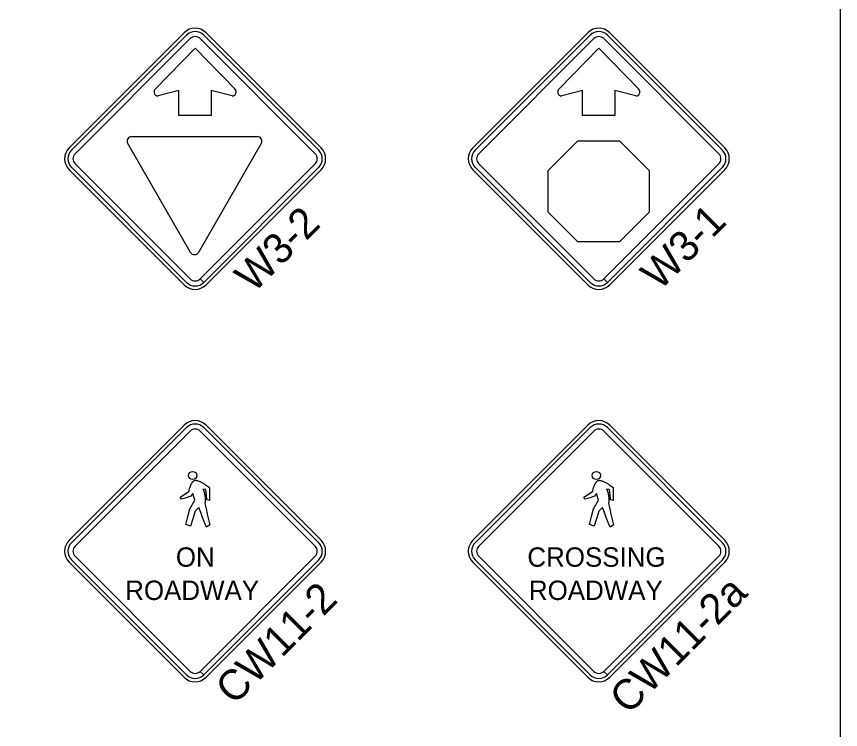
# Model space of a CAD drawing. Extents: x 1458 to 4498, y 17709 to 24109.
# Drawn here: x 4090.2 to 4498.4, y 22524.4 to 22877.5 of the extents above; entities that cross this region are included whole.
import ezdxf

# ---------------------------------------------------------------- set-up
doc = ezdxf.new("R2010")
doc.units = 0
doc.layers.add('P_TRAF_TCP_General', color=7, linetype='Continuous')

msp = doc.modelspace()

# ---------------------------------------------------------------- linework, layer by layer
at = {"layer": 'P_TRAF_TCP_General'}
for p, q in [((4173.24, 22869.5), (4116.24, 22812.5)), ((4174.43, 22868.32), (4117.42, 22811.31)), ((4239.91, 22811.31), (4182.91, 22868.32)), ((4241.1, 22812.5), (4184.09, 22869.5)), ((4373.24, 22869.5), (4316.24, 22812.5)), ((4374.43, 22868.32), (4317.42, 22811.31)), ((4439.91, 22811.31), (4382.91, 22868.32)), ((4441.1, 22812.5), (4384.09, 22869.5)), ((4119.19, 22809.54), (4176.19, 22866.55)), ((4181.14, 22866.55), (4238.15, 22809.54)), ((4319.19, 22809.54), (4376.19, 22866.55)), ((4381.14, 22866.55), (4438.15, 22809.54)), ((4158.89, 22841.59), (4178.67, 22861.87)), ((4178.67, 22861.87), (4198.45, 22841.59)), ((4358.88, 22841.59), (4378.67, 22861.87)), ((4378.67, 22861.87), (4398.45, 22841.59)), ((4158.98, 22841.68), (4158.89, 22841.59)), ((4170.67, 22840.83), (4160.3, 22838.17)), ((4170.67, 22828.43), (4170.67, 22840.83)), ((4197.04, 22838.17), (4186.67, 22840.83)), ((4186.67, 22840.83), (4186.67, 22828.43)), ((4358.98, 22841.68), (4358.88, 22841.59)), ((4370.67, 22840.83), (4360.3, 22838.17)), ((4370.67, 22828.43), (4370.67, 22840.83)), ((4397.03, 22838.17), (4386.66, 22840.83)), ((4386.66, 22840.83), (4386.66, 22828.43)), ((4178.67, 22828.43), (4170.67, 22828.43)), ((4186.67, 22828.43), (4178.67, 22828.43)), ((4378.67, 22828.43), (4370.67, 22828.43)), ((4386.66, 22828.43), (4378.67, 22828.43)), ((4176.42, 22760.73), (4145.26, 22814.7)), ((4147.2, 22818.07), (4209.53, 22818.07)), ((4211.47, 22814.7), (4180.31, 22760.73)), ((4211.47, 22814.7), (4211.47, 22814.7)), ((4117.42, 22802.83), (4174.43, 22745.82)), ((4176.19, 22747.59), (4119.19, 22804.6)), ((4238.15, 22804.6), (4181.16, 22747.61)), ((4182.93, 22745.84), (4239.91, 22802.83)), ((4317.42, 22802.83), (4374.43, 22745.82)), ((4376.19, 22747.59), (4319.19, 22804.6)), ((4438.15, 22804.6), (4381.16, 22747.61)), ((4382.93, 22745.84), (4439.91, 22802.83)), ((4116.24, 22801.65), (4173.24, 22744.64)), ((4184.09, 22744.64), (4241.1, 22801.65)), ((4316.24, 22801.65), (4373.24, 22744.64)), ((4384.09, 22744.64), (4441.1, 22801.65)), ((4182.91, 22745.82), (4181.14, 22747.59)), ((4182.91, 22745.82), (4181.14, 22747.59)), ((4181.16, 22747.61), (4182.93, 22745.84)), ((4181.16, 22747.61), (4182.93, 22745.84)), ((4382.91, 22745.82), (4381.14, 22747.59)), ((4382.91, 22745.82), (4381.14, 22747.59)), ((4381.16, 22747.61), (4382.93, 22745.84)), ((4381.16, 22747.61), (4382.93, 22745.84)), ((4173.24, 22675.15), (4116.24, 22618.14)), ((4174.43, 22673.96), (4117.42, 22616.96)), ((4119.19, 22615.19), (4176.19, 22672.2)), ((4181.14, 22672.2), (4238.15, 22615.19)), ((4239.91, 22616.96), (4182.91, 22673.96)), ((4241.1, 22618.14), (4184.09, 22675.15)), ((4373.24, 22675.15), (4316.24, 22618.14)), ((4374.43, 22673.96), (4317.42, 22616.96)), ((4319.19, 22615.19), (4376.19, 22672.2)), ((4381.14, 22672.2), (4438.15, 22615.19)), ((4439.91, 22616.96), (4382.91, 22673.96)), ((4441.1, 22618.14), (4384.09, 22675.15)), ((4176.19, 22553.24), (4119.19, 22610.24)), ((4238.15, 22610.24), (4181.16, 22553.25)), ((4376.19, 22553.24), (4319.19, 22610.24)), ((4438.15, 22610.24), (4381.16, 22553.25)), ((4116.24, 22607.29), (4173.24, 22550.29)), ((4117.42, 22608.48), (4174.43, 22551.47)), ((4182.93, 22551.49), (4239.91, 22608.48)), ((4184.09, 22550.29), (4241.1, 22607.29)), ((4316.24, 22607.29), (4373.24, 22550.29)), ((4317.42, 22608.48), (4374.43, 22551.47)), ((4382.93, 22551.49), (4439.91, 22608.48)), ((4384.09, 22550.29), (4441.1, 22607.29)), ((4182.91, 22551.47), (4181.14, 22553.24)), ((4182.91, 22551.47), (4181.14, 22553.24)), ((4181.16, 22553.25), (4182.93, 22551.49)), ((4181.16, 22553.25), (4182.93, 22551.49)), ((4382.91, 22551.47), (4381.14, 22553.24)), ((4382.91, 22551.47), (4381.14, 22553.24)), ((4381.16, 22553.25), (4382.93, 22551.49)), ((4381.16, 22553.25), (4382.93, 22551.49))]:
    msp.add_line(p, q, dxfattribs=at)
for points in [[(4498.44, 24109.14), (1458.44, 24109.14), (1458.44, 22109.14), (4498.44, 22109.14)], [(4353.59, 22801.33), (4368.25, 22815.99), (4388.98, 22815.99), (4403.63, 22801.33), (4403.63, 22780.6), (4388.98, 22765.94), (4368.25, 22765.94), (4353.59, 22780.6)], [(4171.33, 22639.48), (4175.58, 22642.31), (4175.68, 22642.74), (4175.84, 22643.38), (4175.95, 22643.75), (4176.07, 22644.15), (4176.21, 22644.56), (4176.36, 22644.99), (4176.53, 22645.41), (4176.72, 22645.83), (4176.92, 22646.22), (4177.03, 22646.42), (4177.15, 22646.6), (4177.27, 22646.77), (4177.39, 22646.94), (4177.52, 22647.09), (4177.64, 22647.24), (4177.78, 22647.37), (4177.92, 22647.49), (4178.07, 22647.59), (4178.22, 22647.68), (4178.3, 22647.72), (4178.39, 22647.76), (4178.57, 22647.82), (4178.78, 22647.85), (4179.01, 22647.84), (4179.13, 22647.84), (4179.26, 22647.82), (4179.52, 22647.77), (4179.8, 22647.7), (4180.09, 22647.61), (4180.7, 22647.38), (4181.33, 22647.1), (4181.65, 22646.94), (4181.98, 22646.77), (4182.62, 22646.42), (4183.25, 22646.04), (4183.84, 22645.68), (4184.38, 22645.33), (4184.86, 22645.01), (4185.57, 22644.52), (4185.84, 22644.32), (4185.84, 22641.11), (4185.84, 22637.91), (4184.54, 22638.13), (4184.29, 22640.69), (4184.04, 22643.25), (4182.57, 22643.54), (4182.77, 22643.03), (4182.95, 22642.52), (4183.1, 22642.01), (4183.25, 22641.51), (4183.37, 22641.01), (4183.47, 22640.53), (4183.56, 22640.06), (4183.63, 22639.59), (4183.68, 22639.13), (4183.71, 22638.7), (4183.71, 22638.27), (4183.71, 22638.06), (4183.7, 22637.86), (4183.66, 22637.47), (4183.61, 22637.09), (4183.52, 22636.73), (4183.42, 22636.39), (4184.07, 22633.75), (4184.72, 22631.1), (4185.36, 22628.46), (4186.01, 22625.82), (4184.27, 22624.58), (4183.32, 22627.03), (4182.38, 22629.47), (4181.44, 22631.92), (4180.5, 22634.37), (4178.75, 22632.51), (4177.54, 22628.83), (4176.34, 22625.14), (4174.03, 22625.99), (4175.07, 22629.87), (4176.11, 22633.74), (4178.53, 22638.08), (4177.6, 22641.27), (4176.62, 22639.99), (4174.31, 22639.23), (4172, 22638.47), (4171.33, 22639.48)], [(4171.33, 22639.48), (4175.58, 22642.31), (4175.68, 22642.74), (4175.84, 22643.38), (4175.95, 22643.75), (4176.07, 22644.15), (4176.21, 22644.56), (4176.36, 22644.99), (4176.53, 22645.41), (4176.72, 22645.83), (4176.92, 22646.22), (4177.03, 22646.42), (4177.15, 22646.6), (4177.27, 22646.77), (4177.39, 22646.94), (4177.52, 22647.09), (4177.64, 22647.24), (4177.78, 22647.37), (4177.92, 22647.49), (4178.07, 22647.59), (4178.22, 22647.68), (4178.3, 22647.72), (4178.39, 22647.76), (4178.57, 22647.82), (4178.78, 22647.85), (4179.01, 22647.84), (4179.13, 22647.84), (4179.26, 22647.82), (4179.52, 22647.77), (4179.8, 22647.7), (4180.09, 22647.61), (4180.7, 22647.38), (4181.33, 22647.1), (4181.65, 22646.94), (4181.98, 22646.77), (4182.62, 22646.42), (4183.25, 22646.04), (4183.84, 22645.68), (4184.38, 22645.33), (4184.86, 22645.01), (4185.57, 22644.52), (4185.84, 22644.32), (4185.84, 22641.11), (4185.84, 22637.91), (4184.54, 22638.13), (4184.29, 22640.69), (4184.04, 22643.25), (4182.57, 22643.54), (4182.77, 22643.03), (4182.95, 22642.52), (4183.1, 22642.01), (4183.25, 22641.51), (4183.37, 22641.01), (4183.47, 22640.53), (4183.56, 22640.06), (4183.63, 22639.59), (4183.68, 22639.13), (4183.71, 22638.7), (4183.71, 22638.27), (4183.71, 22638.06), (4183.7, 22637.86), (4183.66, 22637.47), (4183.61, 22637.09), (4183.52, 22636.73), (4183.42, 22636.39), (4184.07, 22633.75), (4184.72, 22631.1), (4185.36, 22628.46), (4186.01, 22625.82), (4184.27, 22624.58), (4183.32, 22627.03), (4182.38, 22629.47), (4181.44, 22631.92), (4180.5, 22634.37), (4178.75, 22632.51), (4177.54, 22628.83), (4176.34, 22625.14), (4174.03, 22625.99), (4175.07, 22629.87), (4176.11, 22633.74), (4178.53, 22638.08), (4177.6, 22641.27), (4176.62, 22639.99), (4174.31, 22639.23), (4172, 22638.47), (4171.33, 22639.48)], [(4171.33, 22639.48), (4175.58, 22642.31), (4175.68, 22642.74), (4175.84, 22643.38), (4175.95, 22643.75), (4176.07, 22644.15), (4176.21, 22644.56), (4176.36, 22644.99), (4176.53, 22645.41), (4176.72, 22645.83), (4176.92, 22646.22), (4177.03, 22646.42), (4177.15, 22646.6), (4177.27, 22646.77), (4177.39, 22646.94), (4177.52, 22647.09), (4177.64, 22647.24), (4177.78, 22647.37), (4177.92, 22647.49), (4178.07, 22647.59), (4178.22, 22647.68), (4178.3, 22647.72), (4178.39, 22647.76), (4178.57, 22647.82), (4178.78, 22647.85), (4179.01, 22647.84), (4179.13, 22647.84), (4179.26, 22647.82), (4179.52, 22647.77), (4179.8, 22647.7), (4180.09, 22647.61), (4180.7, 22647.38), (4181.33, 22647.1), (4181.65, 22646.94), (4181.98, 22646.77), (4182.62, 22646.42), (4183.25, 22646.04), (4183.84, 22645.68), (4184.38, 22645.33), (4184.86, 22645.01), (4185.57, 22644.52), (4185.84, 22644.32), (4185.84, 22641.11), (4185.84, 22637.91), (4184.54, 22638.13), (4184.29, 22640.69), (4184.04, 22643.25), (4182.57, 22643.54), (4182.77, 22643.03), (4182.95, 22642.52), (4183.1, 22642.01), (4183.25, 22641.51), (4183.37, 22641.01), (4183.47, 22640.53), (4183.56, 22640.06), (4183.63, 22639.59), (4183.68, 22639.13), (4183.71, 22638.7), (4183.71, 22638.27), (4183.71, 22638.06), (4183.7, 22637.86), (4183.66, 22637.47), (4183.61, 22637.09), (4183.52, 22636.73), (4183.42, 22636.39), (4184.07, 22633.75), (4184.72, 22631.1), (4185.36, 22628.46), (4186.01, 22625.82), (4184.27, 22624.58), (4183.32, 22627.03), (4182.38, 22629.47), (4181.44, 22631.92), (4180.5, 22634.37), (4178.75, 22632.51), (4177.54, 22628.83), (4176.34, 22625.14), (4174.03, 22625.99), (4175.07, 22629.87), (4176.11, 22633.74), (4178.53, 22638.08), (4177.6, 22641.27), (4176.62, 22639.99), (4174.31, 22639.23), (4172, 22638.47), (4171.33, 22639.48)], [(4371.33, 22639.48), (4375.58, 22642.31), (4375.68, 22642.74), (4375.84, 22643.38), (4375.95, 22643.75), (4376.07, 22644.15), (4376.21, 22644.56), (4376.36, 22644.99), (4376.53, 22645.41), (4376.72, 22645.83), (4376.92, 22646.22), (4377.03, 22646.42), (4377.15, 22646.6), (4377.27, 22646.77), (4377.39, 22646.94), (4377.52, 22647.09), (4377.64, 22647.24), (4377.78, 22647.37), (4377.92, 22647.49), (4378.07, 22647.59), (4378.22, 22647.68), (4378.3, 22647.72), (4378.39, 22647.76), (4378.57, 22647.82), (4378.78, 22647.85), (4379.01, 22647.84), (4379.13, 22647.84), (4379.26, 22647.82), (4379.52, 22647.77), (4379.8, 22647.7), (4380.09, 22647.61), (4380.7, 22647.38), (4381.33, 22647.1), (4381.65, 22646.94), (4381.98, 22646.77), (4382.62, 22646.42), (4383.25, 22646.04), (4383.84, 22645.68), (4384.38, 22645.33), (4384.86, 22645.01), (4385.57, 22644.52), (4385.84, 22644.32), (4385.84, 22641.11), (4385.84, 22637.91), (4384.54, 22638.13), (4384.29, 22640.69), (4384.04, 22643.25), (4382.57, 22643.54), (4382.77, 22643.03), (4382.95, 22642.52), (4383.1, 22642.01), (4383.25, 22641.51), (4383.37, 22641.01), (4383.47, 22640.53), (4383.56, 22640.06), (4383.63, 22639.59), (4383.68, 22639.13), (4383.71, 22638.7), (4383.71, 22638.27), (4383.71, 22638.06), (4383.7, 22637.86), (4383.66, 22637.47), (4383.61, 22637.09), (4383.52, 22636.73), (4383.42, 22636.39), (4384.07, 22633.75), (4384.72, 22631.1), (4385.36, 22628.46), (4386.01, 22625.82), (4384.27, 22624.58), (4383.32, 22627.03), (4382.38, 22629.47), (4381.44, 22631.92), (4380.5, 22634.37), (4378.75, 22632.51), (4377.54, 22628.83), (4376.34, 22625.14), (4374.03, 22625.99), (4375.07, 22629.87), (4376.11, 22633.74), (4378.53, 22638.08), (4377.6, 22641.27), (4376.62, 22639.99), (4374.31, 22639.23), (4372, 22638.47), (4371.33, 22639.48)], [(4371.33, 22639.48), (4375.58, 22642.31), (4375.68, 22642.74), (4375.84, 22643.38), (4375.95, 22643.75), (4376.07, 22644.15), (4376.21, 22644.56), (4376.36, 22644.99), (4376.53, 22645.41), (4376.72, 22645.83), (4376.92, 22646.22), (4377.03, 22646.42), (4377.15, 22646.6), (4377.27, 22646.77), (4377.39, 22646.94), (4377.52, 22647.09), (4377.64, 22647.24), (4377.78, 22647.37), (4377.92, 22647.49), (4378.07, 22647.59), (4378.22, 22647.68), (4378.3, 22647.72), (4378.39, 22647.76), (4378.57, 22647.82), (4378.78, 22647.85), (4379.01, 22647.84), (4379.13, 22647.84), (4379.26, 22647.82), (4379.52, 22647.77), (4379.8, 22647.7), (4380.09, 22647.61), (4380.7, 22647.38), (4381.33, 22647.1), (4381.65, 22646.94), (4381.98, 22646.77), (4382.62, 22646.42), (4383.25, 22646.04), (4383.84, 22645.68), (4384.38, 22645.33), (4384.86, 22645.01), (4385.57, 22644.52), (4385.84, 22644.32), (4385.84, 22641.11), (4385.84, 22637.91), (4384.54, 22638.13), (4384.29, 22640.69), (4384.04, 22643.25), (4382.57, 22643.54), (4382.77, 22643.03), (4382.95, 22642.52), (4383.1, 22642.01), (4383.25, 22641.51), (4383.37, 22641.01), (4383.47, 22640.53), (4383.56, 22640.06), (4383.63, 22639.59), (4383.68, 22639.13), (4383.71, 22638.7), (4383.71, 22638.27), (4383.71, 22638.06), (4383.7, 22637.86), (4383.66, 22637.47), (4383.61, 22637.09), (4383.52, 22636.73), (4383.42, 22636.39), (4384.07, 22633.75), (4384.72, 22631.1), (4385.36, 22628.46), (4386.01, 22625.82), (4384.27, 22624.58), (4383.32, 22627.03), (4382.38, 22629.47), (4381.44, 22631.92), (4380.5, 22634.37), (4378.75, 22632.51), (4377.54, 22628.83), (4376.34, 22625.14), (4374.03, 22625.99), (4375.07, 22629.87), (4376.11, 22633.74), (4378.53, 22638.08), (4377.6, 22641.27), (4376.62, 22639.99), (4374.31, 22639.23), (4372, 22638.47), (4371.33, 22639.48)], [(4371.33, 22639.48), (4375.58, 22642.31), (4375.68, 22642.74), (4375.84, 22643.38), (4375.95, 22643.75), (4376.07, 22644.15), (4376.21, 22644.56), (4376.36, 22644.99), (4376.53, 22645.41), (4376.72, 22645.83), (4376.92, 22646.22), (4377.03, 22646.42), (4377.15, 22646.6), (4377.27, 22646.77), (4377.39, 22646.94), (4377.52, 22647.09), (4377.64, 22647.24), (4377.78, 22647.37), (4377.92, 22647.49), (4378.07, 22647.59), (4378.22, 22647.68), (4378.3, 22647.72), (4378.39, 22647.76), (4378.57, 22647.82), (4378.78, 22647.85), (4379.01, 22647.84), (4379.13, 22647.84), (4379.26, 22647.82), (4379.52, 22647.77), (4379.8, 22647.7), (4380.09, 22647.61), (4380.7, 22647.38), (4381.33, 22647.1), (4381.65, 22646.94), (4381.98, 22646.77), (4382.62, 22646.42), (4383.25, 22646.04), (4383.84, 22645.68), (4384.38, 22645.33), (4384.86, 22645.01), (4385.57, 22644.52), (4385.84, 22644.32), (4385.84, 22641.11), (4385.84, 22637.91), (4384.54, 22638.13), (4384.29, 22640.69), (4384.04, 22643.25), (4382.57, 22643.54), (4382.77, 22643.03), (4382.95, 22642.52), (4383.1, 22642.01), (4383.25, 22641.51), (4383.37, 22641.01), (4383.47, 22640.53), (4383.56, 22640.06), (4383.63, 22639.59), (4383.68, 22639.13), (4383.71, 22638.7), (4383.71, 22638.27), (4383.71, 22638.06), (4383.7, 22637.86), (4383.66, 22637.47), (4383.61, 22637.09), (4383.52, 22636.73), (4383.42, 22636.39), (4384.07, 22633.75), (4384.72, 22631.1), (4385.36, 22628.46), (4386.01, 22625.82), (4384.27, 22624.58), (4383.32, 22627.03), (4382.38, 22629.47), (4381.44, 22631.92), (4380.5, 22634.37), (4378.75, 22632.51), (4377.54, 22628.83), (4376.34, 22625.14), (4374.03, 22625.99), (4375.07, 22629.87), (4376.11, 22633.74), (4378.53, 22638.08), (4377.6, 22641.27), (4376.62, 22639.99), (4374.31, 22639.23), (4372, 22638.47), (4371.33, 22639.48)]]:
    msp.add_lwpolyline(points, close=True, dxfattribs=at)
for centre in [(4177.46, 22650.22), (4177.46, 22650.22), (4177.46, 22650.22), (4377.46, 22650.22), (4377.46, 22650.22), (4377.46, 22650.22)]:
    msp.add_circle(centre, 2.03, dxfattribs=at)
for centre, radius, start, end in [((4178.67, 22864.08), 7.67, 45, 135), ((4378.67, 22864.08), 7.67, 45, 135), ((4178.67, 22864.08), 6, 45, 135), ((4178.67, 22864.08), 3.5, 45, 135), ((4378.67, 22864.08), 6, 45, 135), ((4378.67, 22864.08), 3.5, 45, 135), ((4160.3, 22840.18), 2, 131.2707, 270), ((4197.04, 22840.18), 2, 270, 48.7293), ((4360.3, 22840.18), 2, 131.2707, 270), ((4397.03, 22840.18), 2, 270, 48.7293), ((4147.21, 22815.82), 2.24, 90, 209.9987), ((4209.53, 22815.82), 2.24, 330.0027, 90), ((4121.66, 22807.07), 7.67, 135, 225), ((4121.66, 22807.07), 6, 135, 225), ((4235.67, 22807.07), 6, 315, 45), ((4235.67, 22807.07), 7.67, 315, 45), ((4321.66, 22807.07), 7.67, 135, 225), ((4321.66, 22807.07), 6, 135, 225), ((4435.67, 22807.07), 6, 315, 45), ((4435.67, 22807.07), 7.67, 315, 45), ((4121.66, 22807.07), 3.5, 135, 225), ((4235.67, 22807.07), 3.5, 315, 45), ((4321.66, 22807.07), 3.5, 135, 225), ((4435.67, 22807.07), 3.5, 315, 45), ((4178.37, 22761.85), 2.24, 210.001, 329.9993), ((4178.67, 22750.07), 6, 225, 315), ((4178.67, 22750.07), 3.5, 225, 315), ((4378.67, 22750.07), 6, 225, 315), ((4378.67, 22750.07), 3.5, 225, 315), ((4178.67, 22750.07), 7.67, 225, 315), ((4378.67, 22750.07), 7.67, 225, 315), ((4178.67, 22669.72), 7.67, 45, 135), ((4178.67, 22669.72), 6, 45, 135), ((4378.67, 22669.72), 7.67, 45, 135), ((4378.67, 22669.72), 6, 45, 135), ((4178.67, 22669.72), 3.5, 45, 135), ((4378.67, 22669.72), 3.5, 45, 135), ((4121.66, 22612.72), 7.67, 135, 225), ((4121.66, 22612.72), 6, 135, 225), ((4121.66, 22612.72), 3.5, 135, 225), ((4235.67, 22612.72), 3.5, 315, 45), ((4235.67, 22612.72), 6, 315, 45), ((4235.67, 22612.72), 7.67, 315, 45), ((4321.66, 22612.72), 7.67, 135, 225), ((4321.66, 22612.72), 6, 135, 225), ((4321.66, 22612.72), 3.5, 135, 225), ((4435.67, 22612.72), 3.5, 315, 45), ((4435.67, 22612.72), 6, 315, 45), ((4435.67, 22612.72), 7.67, 315, 45), ((4178.67, 22555.71), 3.5, 225, 315), ((4378.67, 22555.71), 3.5, 225, 315), ((4178.67, 22555.71), 7.67, 225, 315), ((4178.67, 22555.71), 6, 225, 315), ((4378.67, 22555.71), 7.67, 225, 315), ((4378.67, 22555.71), 6, 225, 315)]:
    msp.add_arc(centre, radius, start, end, dxfattribs=at)

# ---------------------------------------------------------------- texts
for s, p in [('W3-2', (4207.65, 22740.18)), ('W3-1', (4408.82, 22741.35)), ('CW11-2', (4197.98, 22536.07)), ('CW11-2a', (4393.26, 22531.34))]:
    msp.add_text(s, height=14.994, rotation=45, dxfattribs=at).set_placement(p)
for s, p in [('ON', (4169.14, 22605.04)), ('CROSSING', (4343.29, 22605.04)), ('ROADWAY', (4144.04, 22588.59)), ('ROADWAY', (4344.04, 22588.59))]:
    msp.add_text(s, height=9.6, dxfattribs=at).set_placement(p)

doc.saveas('drawing.dxf')
